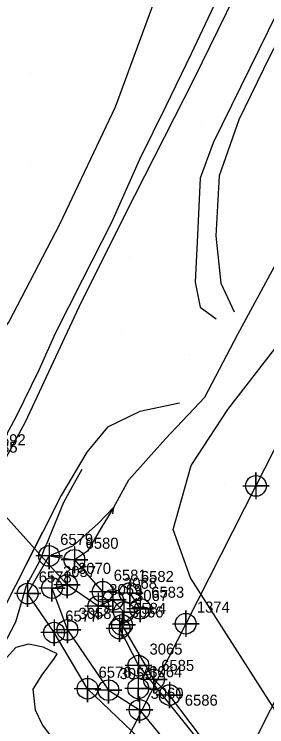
# Model space of a CAD drawing. Extents: x 2062781 to 2066835, y 358981 to 366501.
# Drawn here: x 2065676 to 2065733, y 364700.9 to 364862 of the extents above; entities that cross this region are included whole.
import ezdxf

# ---------------------------------------------------------------- set-up
doc = ezdxf.new("R2010")
doc.units = 0
for name, color, linetype in [('Exist DTM Breakline', 7, 'Continuous'), ('Exist DTM Breakline Underwater Cogo Number', 7, 'Continuous'), ('Exist DTM Drainline', 7, 'Continuous'), ('Exist DTM Regular Point Underwater CELL', 7, 'Continuous'), ('Exist DTM Regular Point Underwater Cogo Number', 7, 'Continuous'), ('Exist DTM Ridgeline', 7, 'Continuous'), ('Exist DTM Ridgeline Cogo Number', 7, 'Continuous'), ('Exist DTM Ridgeline Cogo Point CELL', 7, 'Continuous'), ('Exist Structure Major Deck Tunnel Box Culvert', 7, 'Continuous'), ('Exist Structure Major Deck Tunnel Box Culvert Cogo Number', 7, 'Continuous'), ('Exist Structure Major Deck Tunnel Box Culvert Cogo Point CELL', 7, 'Continuous'), ('PH Exist DTM Breakline', 7, 'Continuous'), ('PH Exist DTM Point', 7, 'Continuous')]:
    doc.layers.add(name, color=color, linetype=linetype)

msp = doc.modelspace()

# ---------------------------------------------------------------- linework, layer by layer
at = {"layer": 'Exist DTM Breakline'}
msp.add_lwpolyline([(2065682.48, 364745.01), (2065678.72, 364737.58)], dxfattribs=at)
at = {"layer": 'Exist DTM Breakline Underwater Cogo Number'}
for points in [[(2065578.89, 364854.62), (2065687.96, 364732.99)], [(2065578.89, 364854.62), (2065687.96, 364732.99)], [(2065578.89, 364854.62), (2065687.96, 364732.99)], [(2065578.89, 364854.62), (2065687.96, 364732.99)], [(2065578.89, 364854.62), (2065687.96, 364732.99)], [(2065578.89, 364854.62), (2065687.96, 364732.99)], [(2065578.89, 364854.62), (2065687.96, 364732.99)], [(2065578.89, 364854.62), (2065687.96, 364732.99)], [(2065578.89, 364854.62), (2065687.96, 364732.99)], [(2065578.89, 364854.62), (2065687.96, 364732.99)], [(2065578.89, 364854.62), (2065687.96, 364732.99)], [(2065578.89, 364854.62), (2065687.96, 364732.99)], [(2065578.89, 364854.62), (2065687.96, 364732.99)], [(2065578.89, 364854.62), (2065687.96, 364732.99)], [(2065578.89, 364854.62), (2065687.96, 364732.99)], [(2065578.89, 364854.62), (2065687.96, 364732.99)], [(2065578.89, 364854.62), (2065687.96, 364732.99)], [(2065578.89, 364854.62), (2065687.96, 364732.99)], [(2065678.72, 364737.58), (2065682.48, 364745.01)], [(2065678.72, 364737.58), (2065682.48, 364745.01)], [(2065678.72, 364737.58), (2065682.48, 364745.01)], [(2065679.07, 364731.03), (2065683.91, 364739.54)], [(2065679.07, 364731.03), (2065683.91, 364739.54)], [(2065679.07, 364731.03), (2065683.91, 364739.54)], [(2065681.69, 364738.16), (2065682.2, 364739.44)], [(2065681.69, 364738.16), (2065682.2, 364739.44)], [(2065681.69, 364738.16), (2065682.2, 364739.44)], [(2065687.96, 364735.99), (2065687.96, 364729.99), (2065687.96, 364732.99), (2065690.96, 364732.99), (2065684.96, 364732.99)], [(2065687.96, 364735.99), (2065687.96, 364729.99), (2065687.96, 364732.99), (2065690.96, 364732.99), (2065684.96, 364732.99)], [(2065687.96, 364735.99), (2065687.96, 364729.99), (2065687.96, 364732.99), (2065690.96, 364732.99), (2065684.96, 364732.99)], [(2065684.56, 364735.28), (2065684.56, 364729.28), (2065684.56, 364732.28), (2065687.56, 364732.28), (2065681.56, 364732.28)], [(2065684.56, 364735.28), (2065684.56, 364729.28), (2065684.56, 364732.28), (2065687.56, 364732.28), (2065681.56, 364732.28)], [(2065684.56, 364735.28), (2065684.56, 364729.28), (2065684.56, 364732.28), (2065687.56, 364732.28), (2065681.56, 364732.28)], [(2065695, 364731.19), (2065695, 364725.19), (2065695, 364728.19), (2065698, 364728.19), (2065692, 364728.19)], [(2065695, 364731.19), (2065695, 364725.19), (2065695, 364728.19), (2065698, 364728.19), (2065692, 364728.19)], [(2065695, 364731.19), (2065695, 364725.19), (2065695, 364728.19), (2065698, 364728.19), (2065692, 364728.19)], [(2065698.32, 364732.62), (2065698.32, 364726.62), (2065698.32, 364729.62), (2065701.32, 364729.62), (2065695.32, 364729.62)], [(2065698.32, 364732.62), (2065698.32, 364726.62), (2065698.32, 364729.62), (2065701.32, 364729.62), (2065695.32, 364729.62)], [(2065698.32, 364732.62), (2065698.32, 364726.62), (2065698.32, 364729.62), (2065701.32, 364729.62), (2065695.32, 364729.62)], [(2065700.82, 364729.86), (2065700.82, 364723.86), (2065700.82, 364726.86), (2065703.82, 364726.86), (2065697.82, 364726.86)], [(2065700.82, 364729.86), (2065700.82, 364723.86), (2065700.82, 364726.86), (2065703.82, 364726.86), (2065697.82, 364726.86)], [(2065700.82, 364729.86), (2065700.82, 364723.86), (2065700.82, 364726.86), (2065703.82, 364726.86), (2065697.82, 364726.86)], [(2065688.06, 364725.81), (2065688.06, 364719.81), (2065688.06, 364722.81), (2065691.06, 364722.81), (2065685.06, 364722.81)], [(2065688.06, 364725.81), (2065688.06, 364719.81), (2065688.06, 364722.81), (2065691.06, 364722.81), (2065685.06, 364722.81)], [(2065688.06, 364725.81), (2065688.06, 364719.81), (2065688.06, 364722.81), (2065691.06, 364722.81), (2065685.06, 364722.81)], [(2065699.81, 364726.12), (2065699.81, 364720.12), (2065699.81, 364723.12), (2065702.81, 364723.12), (2065696.81, 364723.12)], [(2065699.81, 364726.12), (2065699.81, 364720.12), (2065699.81, 364723.12), (2065702.81, 364723.12), (2065696.81, 364723.12)], [(2065699.81, 364726.12), (2065699.81, 364720.12), (2065699.81, 364723.12), (2065702.81, 364723.12), (2065696.81, 364723.12)], [(2065704.09, 364717.74), (2065704.09, 364711.74), (2065704.09, 364714.74), (2065707.09, 364714.74), (2065701.09, 364714.74)], [(2065704.09, 364717.74), (2065704.09, 364711.74), (2065704.09, 364714.74), (2065707.09, 364714.74), (2065701.09, 364714.74)], [(2065704.09, 364717.74), (2065704.09, 364711.74), (2065704.09, 364714.74), (2065707.09, 364714.74), (2065701.09, 364714.74)], [(2065697.32, 364712.2), (2065697.32, 364706.2), (2065697.32, 364709.2), (2065700.32, 364709.2), (2065694.32, 364709.2)], [(2065697.32, 364712.2), (2065697.32, 364706.2), (2065697.32, 364709.2), (2065700.32, 364709.2), (2065694.32, 364709.2)], [(2065697.32, 364712.2), (2065697.32, 364706.2), (2065697.32, 364709.2), (2065700.32, 364709.2), (2065694.32, 364709.2)], [(2065704.32, 364707.74), (2065704.32, 364701.74), (2065704.32, 364704.74), (2065707.32, 364704.74), (2065701.32, 364704.74)], [(2065704.32, 364707.74), (2065704.32, 364701.74), (2065704.32, 364704.74), (2065707.32, 364704.74), (2065701.32, 364704.74)], [(2065704.32, 364707.74), (2065704.32, 364701.74), (2065704.32, 364704.74), (2065707.32, 364704.74), (2065701.32, 364704.74)]]:
    msp.add_lwpolyline(points, dxfattribs=at)
for centre in [(2065684.56, 364732.28), (2065684.56, 364732.28), (2065684.56, 364732.28), (2065687.96, 364732.99), (2065687.96, 364732.99), (2065687.96, 364732.99), (2065698.32, 364729.62), (2065698.32, 364729.62), (2065698.32, 364729.62), (2065695, 364728.19), (2065695, 364728.19), (2065695, 364728.19), (2065700.82, 364726.86), (2065700.82, 364726.86), (2065700.82, 364726.86), (2065688.06, 364722.81), (2065688.06, 364722.81), (2065688.06, 364722.81), (2065699.81, 364723.12), (2065699.81, 364723.12), (2065699.81, 364723.12), (2065704.09, 364714.74), (2065704.09, 364714.74), (2065704.09, 364714.74), (2065697.32, 364709.2), (2065697.32, 364709.2), (2065697.32, 364709.2), (2065704.32, 364704.74), (2065704.32, 364704.74), (2065704.32, 364704.74)]:
    msp.add_circle(centre, 2.34, dxfattribs=at)
at = {"layer": 'Exist DTM Drainline'}
for p, q in [((2065695, 364728.19), (2065687.96, 364732.99)), ((2065704.09, 364714.74), (2065736.94, 364673.9))]:
    msp.add_line(p, q, dxfattribs=at)
for points in [[(2065684.56, 364732.28), (2065687.96, 364732.99)], [(2065684.56, 364732.28), (2065688.06, 364722.81), (2065697.32, 364709.2), (2065704.32, 364704.74), (2065715.94, 364690.69)], [(2065695, 364728.19), (2065698.32, 364729.62), (2065700.82, 364726.86), (2065699.81, 364723.12), (2065704.09, 364714.74)]]:
    msp.add_lwpolyline(points, dxfattribs=at)
at = {"layer": 'Exist DTM Regular Point Underwater CELL'}
msp.add_lwpolyline([(2065704.03, 364712.61), (2065704.03, 364706.61), (2065704.03, 364709.61), (2065707.03, 364709.61), (2065701.03, 364709.61)], dxfattribs=at)
msp.add_circle((2065704.03, 364709.61), 2.34, dxfattribs=at)
at = {"layer": 'Exist DTM Ridgeline'}
msp.add_line((2065685.71, 364717.4), (2065682.55, 364718.92), dxfattribs=at)
for points in [[(2065756.36, 364640.41), (2065752.93, 364643.32), (2065750.15, 364650.41), (2065736.13, 364666.27), (2065729.12, 364676.31), (2065720.96, 364684.21), (2065707.66, 364695.07), (2065692.58, 364709.52), (2065685.05, 364722.21), (2065679.07, 364731.03), (2065683.91, 364739.54), (2065689.64, 364738.67), (2065696, 364731.44), (2065702.13, 364731.15), (2065704.47, 364727.59), (2065700.39, 364723.94)], [(2065722.51, 364692.9), (2065711.1, 364708.1), (2065707.56, 364711.6), (2065700.39, 364723.94)]]:
    msp.add_lwpolyline(points, dxfattribs=at)
at = {"layer": 'Exist DTM Ridgeline Cogo Point CELL'}
for points in [[(2065683.91, 364742.54), (2065683.91, 364736.54), (2065683.91, 364739.54), (2065686.91, 364739.54), (2065680.91, 364739.54)], [(2065683.91, 364742.54), (2065683.91, 364736.54), (2065683.91, 364739.54), (2065686.91, 364739.54), (2065680.91, 364739.54)], [(2065683.91, 364742.54), (2065683.91, 364736.54), (2065683.91, 364739.54), (2065686.91, 364739.54), (2065680.91, 364739.54)], [(2065689.64, 364741.67), (2065689.64, 364735.67), (2065689.64, 364738.67), (2065692.64, 364738.67), (2065686.64, 364738.67)], [(2065689.64, 364741.67), (2065689.64, 364735.67), (2065689.64, 364738.67), (2065692.64, 364738.67), (2065686.64, 364738.67)], [(2065689.64, 364741.67), (2065689.64, 364735.67), (2065689.64, 364738.67), (2065692.64, 364738.67), (2065686.64, 364738.67)], [(2065696, 364734.44), (2065696, 364728.44), (2065696, 364731.44), (2065699, 364731.44), (2065693, 364731.44)], [(2065696, 364734.44), (2065696, 364728.44), (2065696, 364731.44), (2065699, 364731.44), (2065693, 364731.44)], [(2065696, 364734.44), (2065696, 364728.44), (2065696, 364731.44), (2065699, 364731.44), (2065693, 364731.44)], [(2065679.07, 364734.03), (2065679.07, 364728.03), (2065679.07, 364731.03), (2065682.07, 364731.03), (2065676.07, 364731.03)], [(2065679.07, 364734.03), (2065679.07, 364728.03), (2065679.07, 364731.03), (2065682.07, 364731.03), (2065676.07, 364731.03)], [(2065679.07, 364734.03), (2065679.07, 364728.03), (2065679.07, 364731.03), (2065682.07, 364731.03), (2065676.07, 364731.03)], [(2065702.13, 364734.15), (2065702.13, 364728.15), (2065702.13, 364731.15), (2065705.13, 364731.15), (2065699.13, 364731.15)], [(2065702.13, 364734.15), (2065702.13, 364728.15), (2065702.13, 364731.15), (2065705.13, 364731.15), (2065699.13, 364731.15)], [(2065702.13, 364734.15), (2065702.13, 364728.15), (2065702.13, 364731.15), (2065705.13, 364731.15), (2065699.13, 364731.15)], [(2065704.47, 364730.59), (2065704.47, 364724.59), (2065704.47, 364727.59), (2065707.47, 364727.59), (2065701.47, 364727.59)], [(2065704.47, 364730.59), (2065704.47, 364724.59), (2065704.47, 364727.59), (2065707.47, 364727.59), (2065701.47, 364727.59)], [(2065704.47, 364730.59), (2065704.47, 364724.59), (2065704.47, 364727.59), (2065707.47, 364727.59), (2065701.47, 364727.59)], [(2065700.39, 364726.94), (2065700.39, 364720.94), (2065700.39, 364723.94), (2065703.39, 364723.94), (2065697.39, 364723.94)], [(2065700.39, 364726.94), (2065700.39, 364720.94), (2065700.39, 364723.94), (2065703.39, 364723.94), (2065697.39, 364723.94)], [(2065700.39, 364726.94), (2065700.39, 364720.94), (2065700.39, 364723.94), (2065703.39, 364723.94), (2065697.39, 364723.94)], [(2065685.05, 364725.21), (2065685.05, 364719.21), (2065685.05, 364722.21), (2065688.05, 364722.21), (2065682.05, 364722.21)], [(2065685.05, 364725.21), (2065685.05, 364719.21), (2065685.05, 364722.21), (2065688.05, 364722.21), (2065682.05, 364722.21)], [(2065685.05, 364725.21), (2065685.05, 364719.21), (2065685.05, 364722.21), (2065688.05, 364722.21), (2065682.05, 364722.21)], [(2065707.56, 364714.6), (2065707.56, 364708.6), (2065707.56, 364711.6), (2065710.56, 364711.6), (2065704.56, 364711.6)], [(2065707.56, 364714.6), (2065707.56, 364708.6), (2065707.56, 364711.6), (2065710.56, 364711.6), (2065704.56, 364711.6)], [(2065707.56, 364714.6), (2065707.56, 364708.6), (2065707.56, 364711.6), (2065710.56, 364711.6), (2065704.56, 364711.6)], [(2065692.58, 364712.52), (2065692.58, 364706.52), (2065692.58, 364709.52), (2065695.58, 364709.52), (2065689.58, 364709.52)], [(2065692.58, 364712.52), (2065692.58, 364706.52), (2065692.58, 364709.52), (2065695.58, 364709.52), (2065689.58, 364709.52)], [(2065692.58, 364712.52), (2065692.58, 364706.52), (2065692.58, 364709.52), (2065695.58, 364709.52), (2065689.58, 364709.52)], [(2065711.1, 364711.1), (2065711.1, 364705.1), (2065711.1, 364708.1), (2065714.1, 364708.1), (2065708.1, 364708.1)], [(2065711.1, 364711.1), (2065711.1, 364705.1), (2065711.1, 364708.1), (2065714.1, 364708.1), (2065708.1, 364708.1)], [(2065711.1, 364711.1), (2065711.1, 364705.1), (2065711.1, 364708.1), (2065714.1, 364708.1), (2065708.1, 364708.1)]]:
    msp.add_lwpolyline(points, dxfattribs=at)
for centre in [(2065683.91, 364739.54), (2065683.91, 364739.54), (2065683.91, 364739.54), (2065689.64, 364738.67), (2065689.64, 364738.67), (2065689.64, 364738.67), (2065679.07, 364731.03), (2065679.07, 364731.03), (2065679.07, 364731.03), (2065696, 364731.44), (2065696, 364731.44), (2065696, 364731.44), (2065702.13, 364731.15), (2065702.13, 364731.15), (2065702.13, 364731.15), (2065704.47, 364727.59), (2065704.47, 364727.59), (2065704.47, 364727.59), (2065700.39, 364723.94), (2065700.39, 364723.94), (2065700.39, 364723.94), (2065685.05, 364722.21), (2065685.05, 364722.21), (2065685.05, 364722.21), (2065707.56, 364711.6), (2065707.56, 364711.6), (2065707.56, 364711.6), (2065692.58, 364709.52), (2065692.58, 364709.52), (2065692.58, 364709.52), (2065711.1, 364708.1), (2065711.1, 364708.1), (2065711.1, 364708.1)]:
    msp.add_circle(centre, 2.34, dxfattribs=at)
at = {"layer": 'Exist Structure Major Deck Tunnel Box Culvert'}
msp.add_lwpolyline([(2065674.29, 364587.57), (2065690.26, 364618.75), (2065706.04, 364650), (2065722, 364681.17), (2065737.82, 364712.48), (2065753.7, 364743.62), (2065769.52, 364774.84), (2065785.48, 364805.99), (2065801.23, 364837.35), (2065778.26, 364849.13), (2065762.32, 364817.83), (2065746.45, 364786.64), (2065730.62, 364755.39), (2065714.76, 364724.23), (2065698.9, 364692.99), (2065683.06, 364661.76), (2065667.07, 364630.54), (2065651.24, 364599.44), (2065674.29, 364587.57)], dxfattribs=at)
at = {"layer": 'Exist Structure Major Deck Tunnel Box Culvert Cogo Point CELL'}
for points in [[(2065727.62, 364755.39), (2065733.62, 364755.39), (2065730.62, 364755.39), (2065730.62, 364758.39), (2065730.62, 364752.39)], [(2065727.62, 364755.39), (2065733.62, 364755.39), (2065730.62, 364755.39), (2065730.62, 364758.39), (2065730.62, 364752.39)], [(2065727.62, 364755.39), (2065733.62, 364755.39), (2065730.62, 364755.39), (2065730.62, 364758.39), (2065730.62, 364752.39)], [(2065711.76, 364724.23), (2065717.76, 364724.23), (2065714.76, 364724.23), (2065714.76, 364727.23), (2065714.76, 364721.23)], [(2065711.76, 364724.23), (2065717.76, 364724.23), (2065714.76, 364724.23), (2065714.76, 364727.23), (2065714.76, 364721.23)], [(2065711.76, 364724.23), (2065717.76, 364724.23), (2065714.76, 364724.23), (2065714.76, 364727.23), (2065714.76, 364721.23)]]:
    msp.add_lwpolyline(points, dxfattribs=at)
for centre in [(2065730.62, 364755.39), (2065730.62, 364755.39), (2065730.62, 364755.39), (2065714.76, 364724.23), (2065714.76, 364724.23), (2065714.76, 364724.23)]:
    msp.add_circle(centre, 2.34, dxfattribs=at)
at = {"layer": 'PH Exist DTM Breakline'}
for points in [[(2065672.63, 364764.01), (2065676.57, 364771.14), (2065681.65, 364781.66), (2065685.34, 364789.89), (2065691.46, 364802.01), (2065698.08, 364815.03), (2065704.38, 364829.3), (2065710.31, 364841.29), (2065716.07, 364853.17), (2065722.36, 364866.68), (2065730.59, 364882.12), (2065736.5, 364893.69), (2065742.26, 364904.89), (2065750, 364919.69), (2065758.59, 364936.71), (2065767.71, 364953.07)], [(2065672.12, 364758.01), (2065678.61, 364769.9), (2065690.68, 364795.89), (2065701.1, 364816.76), (2065716.57, 364847.24), (2065731.43, 364877.68), (2065744.32, 364903.77), (2065758.51, 364931.93), (2065768.54, 364951.8)], [(2065783.2, 364950.26), (2065774.45, 364932.38), (2065765.67, 364914.97), (2065757.14, 364899.1), (2065750.16, 364885.5), (2065743.1, 364870.54), (2065733.7, 364852.42), (2065726.77, 364838.16), (2065722.34, 364825.51), (2065721.55, 364811.94), (2065722.68, 364801.22), (2065725.68, 364794.72)], [(2065777.28, 364946.67), (2065760.68, 364912.46), (2065739.55, 364870.94), (2065720.92, 364832.94), (2065718, 364824.97), (2065717.39, 364812.05), (2065716.9, 364801.42), (2065718.02, 364795.83), (2065721.66, 364793.18)], [(2065711, 364874.27), (2065698.83, 364841), (2065686.24, 364814.47), (2065674.83, 364792.45), (2065666.01, 364781.72)], [(2065695.02, 364746.86), (2065698.53, 364750.54), (2065701.91, 364756.76), (2065710.16, 364766.04), (2065719.05, 364775.45), (2065726.56, 364789.7), (2065735.22, 364805.85), (2065743.72, 364822.69), (2065750.43, 364837.89)], [(2065736.41, 364702.45), (2065715.84, 364734.62), (2065711.91, 364745.54), (2065715.96, 364760), (2065724.23, 364772.63), (2065734.85, 364786.35), (2065743.8, 364802.6), (2065762.36, 364828.8)], [(2065713.37, 364774.06), (2065704.43, 364772.17), (2065697.13, 364768.69), (2065692.42, 364763), (2065686.64, 364753.23), (2065682.48, 364745.01)], [(2065691.27, 364759.07), (2065689.59, 364756.02), (2065687.17, 364751.62), (2065683.26, 364742.05)], [(2065698.31, 364749.09), (2065698.53, 364750.54), (2065695.91, 364746.28), (2065692.56, 364740.65), (2065689.64, 364738.67)], [(2065683.91, 364739.54), (2065689.45, 364741.91), (2065695.02, 364746.86)], [(2065682.2, 364739.44), (2065683.26, 364742.05)], [(2065681.69, 364738.16), (2065682.2, 364739.44)], [(2065678.72, 364737.58), (2065673.92, 364728.12), (2065662.86, 364705.32), (2065653.55, 364689.83), (2065645.39, 364675.34), (2065631.03, 364647.71), (2065620.21, 364625.92), (2065611.7, 364610.32), (2065595.23, 364580.8), (2065582.27, 364556.74), (2065569.58, 364532.46), (2065556.01, 364505), (2065544.12, 364483.42), (2065531.2, 364457.8), (2065510.87, 364417.22)], [(2065607.43, 364592.58), (2065619.53, 364615.14), (2065627.85, 364631.19), (2065634.56, 364643.36), (2065639.06, 364652.2), (2065643.5, 364661.13), (2065646.79, 364668.31), (2065650.82, 364675.86), (2065655.1, 364686.31), (2065662.58, 364699.73), (2065667.38, 364708.44), (2065672.49, 364717.25), (2065676.42, 364724.68), (2065678.83, 364732.84), (2065681.69, 364738.16)], [(2065682.55, 364718.92), (2065679.23, 364719.59), (2065676.39, 364718.86), (2065671.46, 364713.43), (2065666.56, 364700.6), (2065661.62, 364686.98), (2065659.17, 364680.62), (2065653.6, 364670.71), (2065650.99, 364661.36), (2065647.53, 364655.3), (2065644.64, 364650.05), (2065641.77, 364644.5), (2065637.8, 364638.99), (2065633.05, 364634.7), (2065629.18, 364627.96), (2065623.86, 364620.46)], [(2065693.11, 364687.64), (2065690.46, 364690.67), (2065686.39, 364696.12), (2065682.4, 364701.37), (2065680.81, 364704.7), (2065680.33, 364709.43), (2065682.33, 364712.65), (2065685.11, 364716.44), (2065685.71, 364717.4)]]:
    msp.add_lwpolyline(points, dxfattribs=at)
at = {"layer": 'PH Exist DTM Point'}
for p, q in [((2065679.57, 364848.66), (2065679.57, 364848.66)), ((2065718.21, 364837.09), (2065718.21, 364837.09)), ((2065679.68, 364828.6), (2065679.68, 364828.6)), ((2065702.35, 364807.12), (2065702.35, 364807.12)), ((2065700.24, 364789.89), (2065700.24, 364789.89)), ((2065715.67, 364785.19), (2065715.67, 364785.19)), ((2065723.57, 364755.92), (2065723.57, 364755.92))]:
    msp.add_line(p, q, dxfattribs=at)

# ---------------------------------------------------------------- texts
at = {"layer": 'Exist DTM Breakline Underwater Cogo Number'}
msp.add_text('3085', height=2.5, dxfattribs=at).set_placement((2065669.35, 364762.89))
msp.add_text('3085', height=2.5, dxfattribs=at).set_placement((2065669.35, 364762.89))
msp.add_text('3085', height=2.5, dxfattribs=at).set_placement((2065669.35, 364762.89))
at = {"layer": 'Exist DTM Regular Point Underwater Cogo Number'}
for s, p in [('3070', (2065690.46, 364735.49)), ('3070', (2065690.46, 364735.49)), ('3070', (2065690.46, 364735.49)), ('3057', (2065687.06, 364734.78)), ('3057', (2065687.06, 364734.78)), ('3057', (2065687.06, 364734.78)), ('3068', (2065700.82, 364732.12)), ('3068', (2065700.82, 364732.12)), ('3068', (2065700.82, 364732.12)), ('3069', (2065697.5, 364730.69)), ('3069', (2065697.5, 364730.69)), ('3069', (2065697.5, 364730.69)), ('3067', (2065703.32, 364729.36)), ('3067', (2065703.32, 364729.36)), ('3067', (2065703.32, 364729.36)), ('3066', (2065702.31, 364725.62)), ('3066', (2065702.31, 364725.62)), ('3066', (2065702.31, 364725.62)), ('3058', (2065690.56, 364725.31)), ('3058', (2065690.56, 364725.31)), ('3058', (2065690.56, 364725.31)), ('3065', (2065706.59, 364717.24)), ('3065', (2065706.59, 364717.24)), ('3065', (2065706.59, 364717.24)), ('3059', (2065699.82, 364711.7)), ('3059', (2065699.82, 364711.7)), ('3059', (2065699.82, 364711.7)), ('3064', (2065706.53, 364712.11)), ('3064', (2065706.53, 364712.11)), ('3064', (2065706.53, 364712.11)), ('3060', (2065706.82, 364707.24)), ('3060', (2065706.82, 364707.24)), ('3060', (2065706.82, 364707.24))]:
    msp.add_text(s, height=2.5, dxfattribs=at).set_placement(p)
at = {"layer": 'Exist DTM Ridgeline Cogo Number'}
for s, p in [('6592', (2065671.19, 364764.57)), ('6592', (2065671.19, 364764.57)), ('6592', (2065671.19, 364764.57)), ('6579', (2065686.41, 364742.04)), ('6579', (2065686.41, 364742.04)), ('6579', (2065686.41, 364742.04)), ('6580', (2065692.14, 364741.17)), ('6580', (2065692.14, 364741.17)), ('6580', (2065692.14, 364741.17)), ('6578', (2065681.57, 364733.53)), ('6578', (2065681.57, 364733.53)), ('6578', (2065681.57, 364733.53)), ('6581', (2065698.5, 364733.94)), ('6581', (2065698.5, 364733.94)), ('6581', (2065698.5, 364733.94)), ('6582', (2065704.63, 364733.65)), ('6582', (2065704.63, 364733.65)), ('6582', (2065704.63, 364733.65)), ('6583', (2065706.97, 364730.09)), ('6583', (2065706.97, 364730.09)), ('6583', (2065706.97, 364730.09)), ('6584', (2065702.89, 364726.44)), ('6584', (2065702.89, 364726.44)), ('6584', (2065702.89, 364726.44)), ('6577', (2065687.55, 364724.71)), ('6577', (2065687.55, 364724.71)), ('6577', (2065687.55, 364724.71)), ('6585', (2065709.22, 364713.54)), ('6585', (2065709.22, 364713.54)), ('6585', (2065709.22, 364713.54)), ('6576', (2065695.08, 364712.02)), ('6576', (2065695.08, 364712.02)), ('6576', (2065695.08, 364712.02)), ('6586', (2065714.55, 364705.68)), ('6586', (2065714.55, 364705.68)), ('6586', (2065714.55, 364705.68))]:
    msp.add_text(s, height=2.5, dxfattribs=at).set_placement(p)
at = {"layer": 'Exist Structure Major Deck Tunnel Box Culvert Cogo Number'}
msp.add_text('1374', height=2.5, dxfattribs=at).set_placement((2065717.26, 364726.73))
msp.add_text('1374', height=2.5, dxfattribs=at).set_placement((2065717.26, 364726.73))
msp.add_text('1374', height=2.5, dxfattribs=at).set_placement((2065717.26, 364726.73))

doc.saveas('drawing.dxf')
